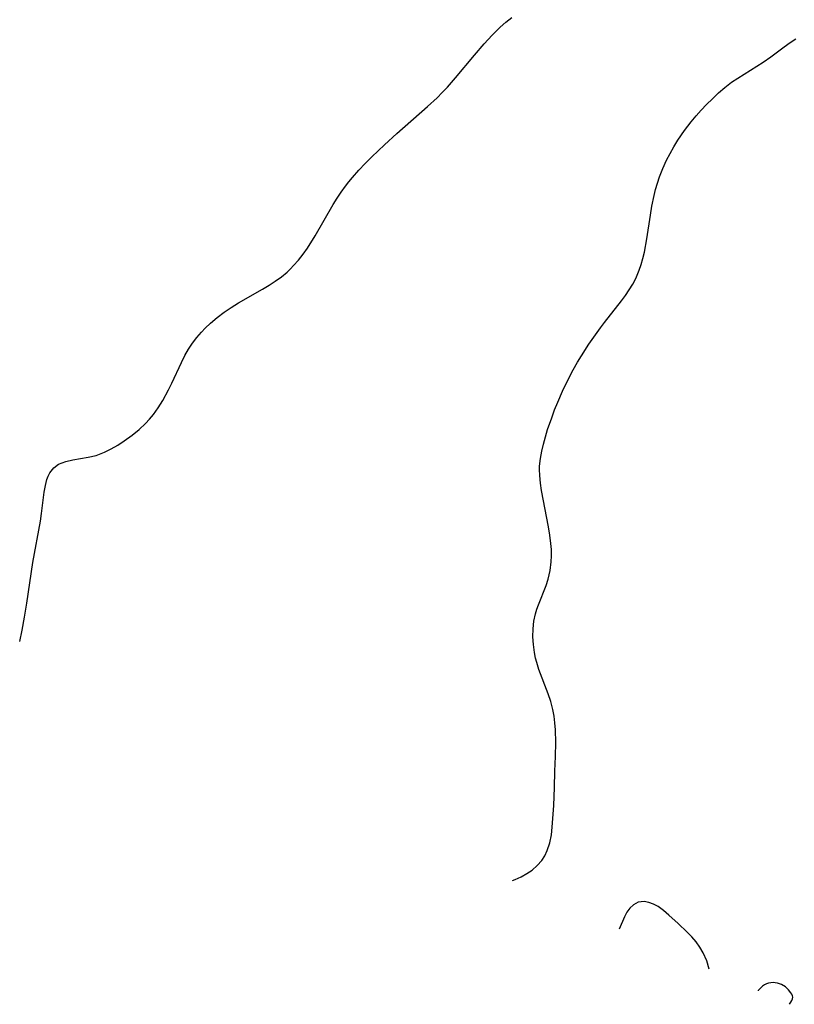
# Model space of a CAD drawing. Header units: metres. Extents: x 1073367 to 1082519, y 1569854 to 1574957.
# Tile 287 of 656: x 1076992 to 1077152, y 1571902 to 1572106. Entities that reach past the tile are written whole.
import ezdxf

# ---------------------------------------------------------------- set-up
doc = ezdxf.new("R2010")
doc.units = ezdxf.units.M
doc.layers.add('CGG_CurvaNivelLidar_v1', color=253, linetype='Continuous', lineweight=30)

msp = doc.modelspace()

# ---------------------------------------------------------------- linework, layer by layer
at = {"layer": 'CGG_CurvaNivelLidar_v1'}
for p, q in [((1077092.2842, 1572105.2459, 69), (1077093.4833, 1572106.2471, 69)), ((1077089.4433, 1572102.5865, 69), (1077091.1155, 1572104.2064, 69)), ((1077091.1155, 1572104.2064, 69), (1077092.2842, 1572105.2459, 69)), ((1077087.7741, 1572100.8032, 69), (1077089.4433, 1572102.5865, 69)), ((1077085.7586, 1572098.472, 69), (1077087.7741, 1572100.8032, 69)), ((1077147.0139, 1572098.1244, 68.5), (1077149.7907, 1572100.1904, 68.5)), ((1077149.7907, 1572100.1904, 68.5), (1077151.0487, 1572101.0744, 68.5)), ((1077151.0487, 1572101.0744, 68.5), (1077152.2229, 1572101.8514, 68.5)), ((1077081.874, 1572093.7796, 69), (1077085.7586, 1572098.472, 69)), ((1077145.4575, 1572097.0051, 68.5), (1077147.0139, 1572098.1244, 68.5)), ((1077140.2084, 1572093.7117, 68.5), (1077144.1633, 1572096.1574, 68.5)), ((1077144.1633, 1572096.1574, 68.5), (1077145.4575, 1572097.0051, 68.5)), ((1077080.1647, 1572091.8456, 69), (1077081.874, 1572093.7796, 69)), ((1077137.5348, 1572091.7649, 68.5), (1077138.9265, 1572092.8375, 68.5)), ((1077138.9265, 1572092.8375, 68.5), (1077140.2084, 1572093.7117, 68.5)), ((1077078.0504, 1572089.6592, 69), (1077079.1225, 1572090.7375, 69)), ((1077079.1225, 1572090.7375, 69), (1077080.1647, 1572091.8456, 69)), ((1077134.9623, 1572089.4551, 68.5), (1077136.2272, 1572090.6402, 68.5)), ((1077136.2272, 1572090.6402, 68.5), (1077137.5348, 1572091.7649, 68.5)), ((1077076.0694, 1572087.8164, 69), (1077078.0504, 1572089.6592, 69)), ((1077132.65, 1572087.0633, 68.5), (1077133.7349, 1572088.2211, 68.5)), ((1077133.7349, 1572088.2211, 68.5), (1077134.9623, 1572089.4551, 68.5)), ((1077069.7232, 1572082.2479, 69), (1077076.0694, 1572087.8164, 69)), ((1077130.5762, 1572084.655, 68.5), (1077131.596, 1572085.8744, 68.5)), ((1077131.596, 1572085.8744, 68.5), (1077132.65, 1572087.0633, 68.5)), ((1077129.1997, 1572082.8682, 68.5), (1077130.5762, 1572084.655, 68.5)), ((1077067.1869, 1572079.9385, 69), (1077069.7232, 1572082.2479, 69)), ((1077127.8368, 1572080.8799, 68.5), (1077129.1997, 1572082.8682, 68.5)), ((1077064.5631, 1572077.4367, 69), (1077067.1869, 1572079.9385, 69)), ((1077126.9999, 1572079.5245, 68.5), (1077127.8368, 1572080.8799, 68.5)), ((1077125.4802, 1572076.7323, 68.5), (1077126.2134, 1572078.1413, 68.5)), ((1077126.2134, 1572078.1413, 68.5), (1077126.9999, 1572079.5245, 68.5)), ((1077061.8454, 1572074.6399, 69), (1077063.1851, 1572076.0537, 69)), ((1077063.1851, 1572076.0537, 69), (1077064.5631, 1572077.4367, 69)), ((1077124.6867, 1572075.0231, 68.5), (1077125.4802, 1572076.7323, 68.5)), ((1077060.557, 1572073.1857, 69), (1077061.8454, 1572074.6399, 69)), ((1077123.9967, 1572073.273, 68.5), (1077124.6867, 1572075.0231, 68.5)), ((1077059.0985, 1572071.3679, 69), (1077059.812, 1572072.285, 69)), ((1077059.812, 1572072.285, 69), (1077060.557, 1572073.1857, 69)), ((1077123.2167, 1572070.7072, 68.5), (1077123.5793, 1572071.9999, 68.5)), ((1077123.5793, 1572071.9999, 68.5), (1077123.9967, 1572073.273, 68.5)), ((1077057.3799, 1572068.8844, 69), (1077058.2168, 1572070.1424, 69)), ((1077058.2168, 1572070.1424, 69), (1077059.0985, 1572071.3679, 69)), ((1077122.8997, 1572069.3991, 68.5), (1077123.2167, 1572070.7072, 68.5)), ((1077052.8241, 1572061.0756, 69), (1077056.5799, 1572067.6008, 69)), ((1077056.5799, 1572067.6008, 69), (1077057.3799, 1572068.8844, 69)), ((1077122.461, 1572067.2509, 68.5), (1077122.8997, 1572069.3991, 68.5)), ((1077122.1358, 1572065.3887, 68.5), (1077122.461, 1572067.2509, 68.5)), ((1077121.3844, 1572060.4788, 68.5), (1077122.1358, 1572065.3887, 68.5)), ((1077051.2288, 1572058.5618, 69), (1077052.8241, 1572061.0756, 69)), ((1077120.8875, 1572057.7498, 68.5), (1077121.3844, 1572060.4788, 68.5)), ((1077050.3402, 1572057.2971, 69), (1077051.2288, 1572058.5618, 69)), ((1077120.5815, 1572056.4112, 68.5), (1077120.8875, 1572057.7498, 68.5)), ((1077048.3994, 1572054.9305, 69), (1077049.4015, 1572056.0819, 69)), ((1077049.4015, 1572056.0819, 69), (1077050.3402, 1572057.2971, 69)), ((1077120.2461, 1572055.1829, 68.5), (1077120.5815, 1572056.4112, 68.5)), ((1077045.8506, 1572052.6405, 69), (1077047.0356, 1572053.6081, 69)), ((1077047.0356, 1572053.6081, 69), (1077047.7473, 1572054.264, 69)), ((1077047.7473, 1572054.264, 69), (1077048.3994, 1572054.9305, 69)), ((1077119.1279, 1572052.3022, 68.5), (1077119.8461, 1572053.9815, 68.5)), ((1077119.8461, 1572053.9815, 68.5), (1077120.2461, 1572055.1829, 68.5)), ((1077043.3079, 1572050.8873, 69), (1077044.6031, 1572051.7383, 69)), ((1077044.6031, 1572051.7383, 69), (1077045.8506, 1572052.6405, 69)), ((1077118.4883, 1572051.0904, 68.5), (1077119.1279, 1572052.3022, 68.5)), ((1077037.0198, 1572047.2347, 69), (1077041.9773, 1572050.0758, 69)), ((1077041.9773, 1572050.0758, 69), (1077043.3079, 1572050.8873, 69)), ((1077117.0054, 1572048.7858, 68.5), (1077117.7733, 1572049.9144, 68.5)), ((1077117.7733, 1572049.9144, 68.5), (1077118.4883, 1572051.0904, 68.5)), ((1077035.5036, 1572046.2973, 69), (1077037.0198, 1572047.2347, 69)), ((1077112.6462, 1572043.1727, 68.5), (1077116.1906, 1572047.6799, 68.5)), ((1077116.1906, 1572047.6799, 68.5), (1077117.0054, 1572048.7858, 68.5)), ((1077032.5853, 1572044.2073, 69), (1077034.0164, 1572045.2853, 69)), ((1077034.0164, 1572045.2853, 69), (1077035.5036, 1572046.2973, 69)), ((1077031.219, 1572043.0618, 69), (1077032.5853, 1572044.2073, 69)), ((1077111.8265, 1572042.0803, 68.5), (1077112.6462, 1572043.1727, 68.5)), ((1077028.372, 1572040.0791, 69), (1077029.3267, 1572041.2058, 69)), ((1077029.3267, 1572041.2058, 69), (1077030.0747, 1572041.9868, 69)), ((1077030.0747, 1572041.9868, 69), (1077031.219, 1572043.0618, 69)), ((1077109.4343, 1572038.6868, 68.5), (1077111.8265, 1572042.0803, 68.5)), ((1077027.491, 1572038.8903, 69), (1077028.372, 1572040.0791, 69)), ((1077025.9332, 1572036.3597, 69), (1077026.6787, 1572037.6483, 69)), ((1077026.6787, 1572037.6483, 69), (1077027.491, 1572038.8903, 69)), ((1077107.8655, 1572036.2603, 68.5), (1077109.4343, 1572038.6868, 68.5)), ((1077025.1826, 1572034.8921, 69), (1077025.9332, 1572036.3597, 69)), ((1077106.202, 1572033.3841, 68.5), (1077107.0956, 1572034.9773, 68.5)), ((1077107.0956, 1572034.9773, 68.5), (1077107.8655, 1572036.2603, 68.5)), ((1077023.1855, 1572030.6067, 69), (1077025.1826, 1572034.8921, 69)), ((1077105.4302, 1572031.9184, 68.5), (1077106.202, 1572033.3841, 68.5)), ((1077103.9834, 1572028.9395, 68.5), (1077105.4302, 1572031.9184, 68.5)), ((1077021.3222, 1572027.0131, 69), (1077022.5136, 1572029.2277, 69)), ((1077022.5136, 1572029.2277, 69), (1077023.1855, 1572030.6067, 69)), ((1077102.9961, 1572026.6957, 68.5), (1077103.9834, 1572028.9395, 68.5)), ((1077020.4206, 1572025.5426, 69), (1077021.3222, 1572027.0131, 69)), ((1077019.4348, 1572024.1464, 69), (1077020.4206, 1572025.5426, 69)), ((1077101.7375, 1572023.4861, 68.5), (1077102.3459, 1572025.0957, 68.5)), ((1077102.3459, 1572025.0957, 68.5), (1077102.9961, 1572026.6957, 68.5)), ((1077017.7806, 1572022.2713, 69), (1077018.6238, 1572023.1612, 69)), ((1077018.6238, 1572023.1612, 69), (1077019.4348, 1572024.1464, 69)), ((1077100.9018, 1572021.0405, 68.5), (1077101.7375, 1572023.4861, 68.5)), ((1077015.0336, 1572019.9022, 69), (1077016.4452, 1572021.0431, 69)), ((1077016.4452, 1572021.0431, 69), (1077017.7806, 1572022.2713, 69)), ((1077100.4364, 1572019.542, 68.5), (1077100.9018, 1572021.0405, 68.5)), ((1077012.0418, 1572017.8236, 69), (1077013.3758, 1572018.7017, 69)), ((1077013.3758, 1572018.7017, 69), (1077015.0336, 1572019.9022, 69)), ((1077100.0181, 1572018.0444, 68.5), (1077100.4364, 1572019.542, 68.5)), ((1077009.3067, 1572016.3371, 69), (1077010.6866, 1572017.0259, 69)), ((1077010.6866, 1572017.0259, 69), (1077012.0418, 1572017.8236, 69)), ((1077099.6655, 1572016.5466, 68.5), (1077100.0181, 1572018.0444, 68.5)), ((1077001.2889, 1572014.4498, 69), (1077002.7646, 1572014.785, 69)), ((1077002.7646, 1572014.785, 69), (1077005.9443, 1572015.308, 69)), ((1077005.9443, 1572015.308, 69), (1077007.5611, 1572015.6883, 69)), ((1077007.5611, 1572015.6883, 69), (1077007.8977, 1572015.7917, 69)), ((1077007.8977, 1572015.7917, 69), (1077009.3067, 1572016.3371, 69)), ((1077099.2481, 1572013.4561, 68.5), (1077099.4011, 1572015.0479, 68.5)), ((1077099.4011, 1572015.0479, 68.5), (1077099.6655, 1572016.5466, 68.5)), ((1076997.986, 1572012.0851, 69), (1076998.8062, 1572013.1202, 69)), ((1076998.8062, 1572013.1202, 69), (1076999.8054, 1572013.8516, 69)), ((1076999.8054, 1572013.8516, 69), (1077000.5182, 1572014.1879, 69)), ((1077000.5182, 1572014.1879, 69), (1077001.2889, 1572014.4498, 69)), ((1077099.2323, 1572012.7817, 68.5), (1077099.2481, 1572013.4561, 68.5)), ((1077099.2799, 1572011.5021, 68.5), (1077099.2323, 1572012.7817, 68.5)), ((1076997.0696, 1572009.4417, 69), (1076997.3937, 1572010.7036, 69)), ((1076997.3937, 1572010.7036, 69), (1076997.6563, 1572011.4237, 69)), ((1076997.6563, 1572011.4237, 69), (1076997.986, 1572012.0851, 69)), ((1077099.4316, 1572009.9761, 68.5), (1077099.2799, 1572011.5021, 68.5)), ((1076996.83, 1572008.0794, 69), (1076997.0696, 1572009.4417, 69)), ((1077099.6545, 1572008.441, 68.5), (1077099.4316, 1572009.9761, 68.5)), ((1076996.2969, 1572003.6869, 69), (1076996.83, 1572008.0794, 69)), ((1077101.0415, 1572000.9287, 68.5), (1077099.6545, 1572008.441, 68.5)), ((1076996.06, 1572002.0646, 69), (1076996.2969, 1572003.6869, 69)), ((1076994.5127, 1571993.5739, 69), (1076996.06, 1572002.0646, 69)), ((1077101.3412, 1571999.21, 68.5), (1077101.0415, 1572000.9287, 68.5)), ((1077101.5738, 1571997.4973, 68.5), (1077101.3412, 1571999.21, 68.5)), ((1077101.6767, 1571996.2146, 68.5), (1077101.5738, 1571997.4973, 68.5)), ((1077101.6526, 1571993.6701, 68.5), (1077101.7061, 1571994.9375, 68.5)), ((1077101.7061, 1571994.9375, 68.5), (1077101.6767, 1571996.2146, 68.5)), ((1076993.2479, 1571985.1623, 69), (1076994.5127, 1571993.5739, 69)), ((1077101.4173, 1571991.8781, 68.5), (1077101.6526, 1571993.6701, 68.5)), ((1077101.0061, 1571990.1279, 68.5), (1077101.4173, 1571991.8781, 68.5)), ((1077099.0005, 1571984.7885, 68.5), (1077100.5624, 1571988.761, 68.5)), ((1077100.5624, 1571988.761, 68.5), (1077101.0061, 1571990.1279, 68.5)), ((1076992.7765, 1571982.2294, 69), (1076993.2479, 1571985.1623, 69)), ((1077098.682, 1571983.9101, 68.5), (1077099.0005, 1571984.7885, 68.5)), ((1076992.2825, 1571979.5566, 69), (1076992.7765, 1571982.2294, 69)), ((1077098.0652, 1571981.4025, 68.5), (1077098.3791, 1571982.9046, 68.5)), ((1077098.3791, 1571982.9046, 68.5), (1077098.682, 1571983.9101, 68.5)), ((1077097.8926, 1571979.8113, 68.5), (1077098.0652, 1571981.4025, 68.5)), ((1076991.7707, 1571977.2025, 69), (1076992.2825, 1571979.5566, 69)), ((1077097.8576, 1571978.1955, 68.5), (1077097.8926, 1571979.8113, 68.5)), ((1077097.9489, 1571976.5684, 68.5), (1077097.8576, 1571978.1955, 68.5)), ((1076991.7678, 1571977.1909, 69), (1076991.7707, 1571977.2025, 69)), ((1077098.1631, 1571974.9427, 68.5), (1077097.9489, 1571976.5684, 68.5)), ((1077098.3956, 1571973.7858, 68.5), (1077098.1631, 1571974.9427, 68.5)), ((1077098.6342, 1571972.8676, 68.5), (1077098.3956, 1571973.7858, 68.5)), ((1077099.0855, 1571971.4449, 68.5), (1077098.6342, 1571972.8676, 68.5)), ((1077100.9981, 1571966.3816, 68.5), (1077099.0855, 1571971.4449, 68.5)), ((1077101.5375, 1571964.7786, 68.5), (1077100.9981, 1571966.3816, 68.5)), ((1077101.9728, 1571963.1495, 68.5), (1077101.5375, 1571964.7786, 68.5)), ((1077102.2286, 1571961.769, 68.5), (1077101.9728, 1571963.1495, 68.5)), ((1077102.3994, 1571960.3681, 68.5), (1077102.2286, 1571961.769, 68.5)), ((1077102.5036, 1571958.9514, 68.5), (1077102.3994, 1571960.3681, 68.5)), ((1077102.5654, 1571956.3007, 68.5), (1077102.5036, 1571958.9514, 68.5)), ((1077102.4971, 1571953.4425, 68.5), (1077102.5654, 1571956.3007, 68.5)), ((1077102.3652, 1571950.3988, 68.5), (1077102.4971, 1571953.4425, 68.5)), ((1077102.2927, 1571946.9948, 68.5), (1077102.3652, 1571950.3988, 68.5)), ((1077102.1446, 1571943.3066, 68.5), (1077102.2927, 1571946.9948, 68.5)), ((1077101.8582, 1571938.8323, 68.5), (1077102.1446, 1571943.3066, 68.5)), ((1077101.6672, 1571937.2099, 68.5), (1077101.8582, 1571938.8323, 68.5)), ((1077100.8132, 1571933.975, 68.5), (1077101.3296, 1571935.5473, 68.5)), ((1077101.3296, 1571935.5473, 68.5), (1077101.6672, 1571937.2099, 68.5)), ((1077100.3, 1571932.9024, 68.5), (1077100.8132, 1571933.975, 68.5)), ((1077098.7606, 1571930.8666, 68.5), (1077099.6637, 1571931.91, 68.5)), ((1077099.6637, 1571931.91, 68.5), (1077100.3, 1571932.9024, 68.5)), ((1077095.4367, 1571928.569, 68.5), (1077096.6157, 1571929.2139, 68.5)), ((1077096.6157, 1571929.2139, 68.5), (1077097.7062, 1571929.9506, 68.5)), ((1077097.7062, 1571929.9506, 68.5), (1077098.7606, 1571930.8666, 68.5)), ((1077093.6208, 1571927.7789, 68.5), (1077094.1884, 1571928.0013, 68.5)), ((1077094.1884, 1571928.0013, 68.5), (1077095.4367, 1571928.569, 68.5)), ((1077119.6444, 1571923.2961, 68.5), (1077118.6286, 1571922.7709, 68.5)), ((1077120.8313, 1571923.4239, 68.5), (1077119.6444, 1571923.2961, 68.5)), ((1077121.8025, 1571923.2657, 68.5), (1077120.8313, 1571923.4239, 68.5)), ((1077122.7883, 1571922.9151, 68.5), (1077121.8025, 1571923.2657, 68.5)), ((1077117.2904, 1571921.2132, 68.5), (1077116.7695, 1571920.2601, 68.5)), ((1077117.8807, 1571922.0451, 68.5), (1077117.2904, 1571921.2132, 68.5)), ((1077118.6286, 1571922.7709, 68.5), (1077117.8807, 1571922.0451, 68.5)), ((1077123.7607, 1571922.3901, 68.5), (1077122.7883, 1571922.9151, 68.5)), ((1077124.8582, 1571921.5827, 68.5), (1077123.7607, 1571922.3901, 68.5)), ((1077125.9535, 1571920.6361, 68.5), (1077124.8582, 1571921.5827, 68.5)), ((1077116.7695, 1571920.2601, 68.5), (1077115.6689, 1571917.7438, 68.5)), ((1077127.8543, 1571918.9146, 68.5), (1077125.9535, 1571920.6361, 68.5)), ((1077129.7708, 1571917.0868, 68.5), (1077127.8543, 1571918.9146, 68.5)), ((1077130.6887, 1571916.1328, 68.5), (1077129.7708, 1571917.0868, 68.5)), ((1077131.5784, 1571915.1034, 68.5), (1077130.6887, 1571916.1328, 68.5)), ((1077132.3825, 1571914.0189, 68.5), (1077131.5784, 1571915.1034, 68.5)), ((1077133.0708, 1571912.8671, 68.5), (1077132.3825, 1571914.0189, 68.5)), ((1077133.7809, 1571911.2021, 68.5), (1077133.0708, 1571912.8671, 68.5)), ((1077134.2962, 1571909.4464, 68.5), (1077133.7809, 1571911.2021, 68.5)), ((1077144.4115, 1571905.0297, 68.5), (1077144.396, 1571905.0077, 68.5)), ((1077145.003, 1571905.6824, 68.5), (1077144.4115, 1571905.0297, 68.5)), ((1077145.3392, 1571905.964, 68.5), (1077145.003, 1571905.6824, 68.5)), ((1077145.7039, 1571906.2016, 68.5), (1077145.3392, 1571905.964, 68.5)), ((1077146.123, 1571906.3947, 68.5), (1077145.7039, 1571906.2016, 68.5)), ((1077146.5668, 1571906.5333, 68.5), (1077146.123, 1571906.3947, 68.5)), ((1077147.0256, 1571906.6237, 68.5), (1077146.5668, 1571906.5333, 68.5)), ((1077147.4912, 1571906.6671, 68.5), (1077147.0256, 1571906.6237, 68.5)), ((1077147.956, 1571906.6595, 68.5), (1077147.4912, 1571906.6671, 68.5)), ((1077148.4126, 1571906.5915, 68.5), (1077147.956, 1571906.6595, 68.5)), ((1077148.8444, 1571906.4582, 68.5), (1077148.4126, 1571906.5915, 68.5)), ((1077149.2609, 1571906.2701, 68.5), (1077148.8444, 1571906.4582, 68.5)), ((1077150.0414, 1571905.7756, 68.5), (1077149.2609, 1571906.2701, 68.5)), ((1077150.6885, 1571905.1999, 68.5), (1077150.0414, 1571905.7756, 68.5)), ((1077151.1785, 1571904.5926, 68.5), (1077150.6885, 1571905.1999, 68.5)), ((1077151.3633, 1571904.2764, 68.5), (1077151.1785, 1571904.5926, 68.5)), ((1077151.1849, 1571902.6015, 68.5), (1077151.3975, 1571902.9796, 68.5)), ((1077151.4923, 1571903.956, 68.5), (1077151.3633, 1571904.2764, 68.5)), ((1077151.3975, 1571902.9796, 68.5), (1077151.5147, 1571903.3122, 68.5)), ((1077151.5478, 1571903.6338, 68.5), (1077151.4923, 1571903.956, 68.5)), ((1077151.5147, 1571903.3122, 68.5), (1077151.5478, 1571903.6338, 68.5)), ((1077150.8827, 1571902.1912, 68.5), (1077151.1849, 1571902.6015, 68.5))]:
    msp.add_line(p, q, dxfattribs=at)

doc.saveas('drawing.dxf')
